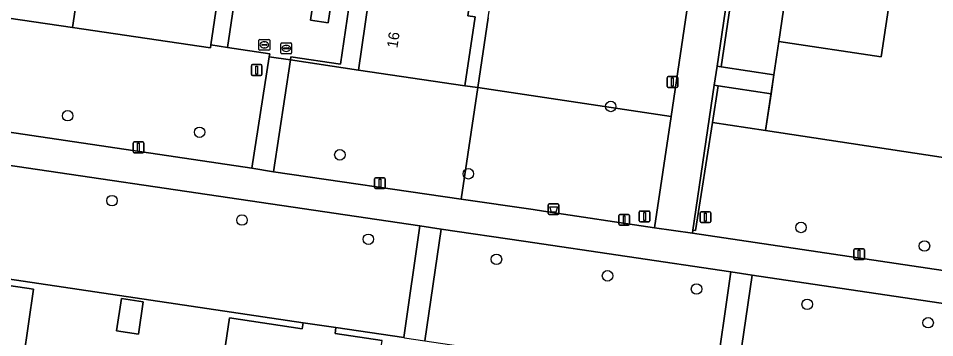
# Model space of a CAD drawing. Extents: x 164148 to 165261, y 382513 to 383432.
# Drawn here: x 164429 to 164514.2, y 383024.2 to 383053.9 of the extents above; entities that cross this region are included whole.
import ezdxf

# ---------------------------------------------------------------- set-up
doc = ezdxf.new("R2010")
doc.units = 0
for name, color, linetype in [('IMGEO_Afvalbak', 7, 'Continuous'), ('IMGEO_Boom', 7, 'Continuous'), ('IMGEO_Erf', 7, 'Continuous'), ('IMGEO_Fietspad_gesloten', 7, 'Continuous'), ('IMGEO_Groenvoorziening', 7, 'Continuous'), ('IMGEO_Haag', 7, 'Continuous'), ('IMGEO_Hek', 7, 'Continuous'), ('IMGEO_Lichtmast', 7, 'Continuous'), ('IMGEO_Pand', 7, 'Continuous'), ('IMGEO_Pand_nummerreeks', 7, 'Continuous'), ('IMGEO_Rioolput', 7, 'Continuous'), ('IMGEO_Verkeersbordpaal', 7, 'Continuous'), ('IMGEO_Voetpad_gesloten', 7, 'Continuous'), ('IMGEO_Voetpad_halfverhard', 7, 'Continuous'), ('IMGEO_Voetpad_open', 7, 'Continuous')]:
    doc.layers.add(name, color=color, linetype=linetype)

msp = doc.modelspace()

# ---------------------------------------------------------------- linework, layer by layer
at = {"layer": 'IMGEO_Afvalbak'}
for p, q in [((164478.264, 383035.736), (164478.264, 383036.536)), ((164478.264, 383036.536), (164478.264, 383035.736)), ((164478.364, 383036.636), (164479.154, 383036.636)), ((164479.154, 383036.636), (164478.364, 383036.636)), ((164479.254, 383036.536), (164479.254, 383035.736)), ((164479.254, 383035.736), (164479.254, 383036.536)), ((164479.154, 383035.636), (164478.364, 383035.636)), ((164478.364, 383035.636), (164479.154, 383035.636))]:
    msp.add_line(p, q, dxfattribs=at)
msp.add_lwpolyline([(164478.407, 383036.35), (164479.111, 383036.35), (164478.962, 383035.88), (164478.556, 383035.88), (164478.407, 383036.35)], dxfattribs=at)
for centre, start, end in [((164478.364, 383036.536), 90, 180), ((164478.364, 383036.536), 90, 180), ((164479.154, 383036.536), 0, 90), ((164479.154, 383036.536), 360, 90), ((164478.364, 383035.736), 180, 270), ((164478.364, 383035.736), 180, 270), ((164479.154, 383035.736), 270, 0), ((164479.154, 383035.736), 270, 0)]:
    msp.add_arc(centre, 0.1, start, end, dxfattribs=at)
at = {"layer": 'IMGEO_Boom'}
for centre in [(164484.075, 383045.692), (164433.574, 383044.831), (164445.844, 383043.293), (164458.889, 383041.194), (164470.838, 383039.435), (164437.701, 383036.938), (164449.785, 383035.132), (164501.769, 383034.443), (164461.539, 383033.345), (164513.25, 383032.723), (164473.445, 383031.481), (164483.78, 383029.945), (164492.055, 383028.719), (164502.343, 383027.299), (164513.585, 383025.587)]:
    msp.add_circle(centre, 0.489, dxfattribs=at)
at = {"layer": 'IMGEO_Erf'}
for points in [[(164479.002, 383185.851), (164461.739, 383068.623), (164458.94, 383049.615), (164454.336, 383050.303), (164454.292, 383050.013), (164460.627, 383049.072), (164461.565, 383055.475), (164462.377, 383055.356), (164467.07, 383054.668), (164467.45, 383057.03), (164471.122, 383056.506), (164470.782, 383054.121), (164471.461, 383054.024), (164470.523, 383047.621), (164471.706, 383047.448), (164472.669, 383053.926), (164475.824, 383075.164), (164477.779, 383088.109), (164480.994, 383109.14), (164482.781, 383122.124), (164485.913, 383143.071), (164487.83, 383156.078), (164491.989, 383184.295)], [(164510.434, 383058.359), (164509.235, 383050.319), (164499.711, 383051.727), (164499.25, 383048.639), (164498.987, 383046.877), (164498.474, 383043.442), (164537.669, 383037.513), (164537.713, 383037.811), (164539.82, 383052.102), (164523.309, 383054.494), (164523.162, 383053.567), (164514.538, 383054.823)], [(164447.239, 383016.625), (164448.639, 383026.036), (164455.384, 383025.034), (164455.467, 383025.59), (164424.192, 383030.223)], [(164424.105, 383029.635), (164430.411, 383028.699), (164429.455, 383022.267), (164428.281, 383022.44)], [(164464.884, 383024.193), (164464.82, 383024.202), (164458.516, 383025.131), (164458.437, 383024.584), (164462.823, 383023.936)]]:
    msp.add_lwpolyline(points, dxfattribs=at)
for points in [[(164434.53, 383066.472), (164436.024, 383066.259), (164436.915, 383072.291), (164421.248, 383074.597), (164419.302, 383074.895), (164418.405, 383068.862), (164419.551, 383068.692), (164419.029, 383065.092), (164418.504, 383061.473), (164416.89, 383061.707), (164416.017, 383055.69), (164434.025, 383053.023), (164434.924, 383059.038), (164433.441, 383059.262), (164433.985, 383062.865)], [(164446.886, 383051.412), (164448.44, 383051.183), (164451.274, 383070.164), (164449.7, 383070.397), (164448.757, 383064.007), (164440.711, 383065.194), (164440.232, 383061.943), (164439.752, 383058.693), (164447.786, 383057.508)], [(164438.12, 383024.839), (164438.589, 383027.845), (164440.609, 383027.537), (164440.15, 383024.529)]]:
    msp.add_lwpolyline(points, close=True, dxfattribs=at)
at = {"layer": 'IMGEO_Fietspad_gesloten'}
for points in [[(164454.292, 383050.013), (164452.315, 383050.297), (164450.7, 383039.958), (164452.721, 383039.625)], [(164497.229, 383030.019), (164495.251, 383030.312), (164493.71, 383019.713), (164495.689, 383019.425)]]:
    msp.add_lwpolyline(points, close=True, dxfattribs=at)
for points in [[(164609.803, 383016.423), (164601.968, 383017.579), (164599.963, 383017.871), (164542.422, 383026.352), (164540.385, 383026.655), (164491.665, 383033.898), (164488.159, 383034.419), (164477.812, 383035.957), (164476.86, 383036.098), (164470.165, 383037.076), (164452.721, 383039.625), (164450.7, 383039.958), (164396.385, 383048.006)], [(164412.017, 383042.603), (164466.338, 383034.589), (164468.317, 383034.298), (164475.967, 383033.169), (164495.251, 383030.312), (164497.229, 383030.019), (164557.267, 383021.125), (164559.245, 383020.832), (164596.489, 383015.315), (164603.253, 383014.289), (164606.207, 383013.843), (164611.224, 383013.148)]]:
    msp.add_lwpolyline(points, dxfattribs=at)
at = {"layer": 'IMGEO_Groenvoorziening'}
msp.add_lwpolyline([(164472.669, 383053.926), (164471.706, 383047.448), (164489.692, 383044.763), (164502.37, 383130.298)], dxfattribs=at)
for points in [[(164493.959, 383049.428), (164494.335, 383049.373), (164497.85, 383072.978), (164497.447, 383073.037)], [(164502.091, 383067.84), (164502.743, 383072.256), (164497.85, 383072.978), (164494.335, 383049.373), (164499.25, 383048.639), (164499.711, 383051.727), (164500.898, 383059.768)], [(164416.017, 383055.69), (164413.688, 383056.036), (164403.328, 383057.574), (164403.383, 383057.94), (164401.814, 383058.173), (164397.879, 383058.748), (164397.822, 383058.341), (164396.385, 383048.006), (164450.7, 383039.958), (164452.315, 383050.297), (164452.362, 383050.597), (164448.44, 383051.183), (164446.886, 383051.412), (164446.845, 383051.128), (164434.025, 383053.023)], [(164457.796, 383053.47), (164458.552, 383058.513), (164456.906, 383058.76), (164456.149, 383053.716)], [(164470.165, 383037.076), (164471.706, 383047.448), (164470.523, 383047.621), (164460.627, 383049.072), (164454.292, 383050.013), (164452.721, 383039.625)], [(164489.692, 383044.763), (164471.706, 383047.448), (164470.165, 383037.076), (164476.86, 383036.098), (164477.812, 383035.957), (164488.159, 383034.419)], [(164491.967, 383034.165), (164493.537, 383044.188), (164494.073, 383047.611), (164493.699, 383047.666), (164491.71, 383034.202)], [(164498.987, 383046.877), (164494.073, 383047.611), (164493.537, 383044.188), (164498.474, 383043.442)], [(164491.71, 383034.202), (164491.665, 383033.898), (164540.385, 383026.655), (164541.991, 383037.193), (164537.713, 383037.811), (164537.669, 383037.513), (164498.474, 383043.442), (164493.537, 383044.188), (164491.967, 383034.165)], [(164466.338, 383034.589), (164412.017, 383042.603), (164411.629, 383039.955), (164410.448, 383031.907), (164411.656, 383031.728), (164413.317, 383031.482), (164413.366, 383031.811), (164421.203, 383030.666), (164424.192, 383030.223), (164455.467, 383025.59), (164458.516, 383025.131), (164464.82, 383024.202)], [(164495.251, 383030.312), (164475.967, 383033.169), (164468.317, 383034.298), (164466.799, 383023.91), (164468.26, 383023.694), (164473.524, 383022.914), (164490.427, 383020.412), (164490.395, 383020.195), (164493.71, 383019.713)], [(164557.267, 383021.125), (164497.229, 383030.019), (164495.689, 383019.425), (164499.063, 383018.935), (164499.092, 383019.13), (164501.59, 383018.76), (164515.519, 383016.715), (164532.389, 383014.218), (164546.311, 383012.162), (164548.68, 383011.808), (164548.794, 383011.791), (164548.758, 383011.551), (164555.696, 383010.523)]]:
    msp.add_lwpolyline(points, close=True, dxfattribs=at)
at = {"layer": 'IMGEO_Haag'}
for points in [[(164493.959, 383049.428), (164494.335, 383049.373), (164497.85, 383072.978), (164497.447, 383073.037)], [(164491.967, 383034.165), (164493.537, 383044.188), (164494.073, 383047.611), (164493.699, 383047.666), (164491.71, 383034.202)]]:
    msp.add_lwpolyline(points, close=True, dxfattribs=at)
at = {"layer": 'IMGEO_Hek'}
for points in [[(164413.688, 383056.036), (164434.025, 383053.023)], [(164498.474, 383043.442), (164499.711, 383051.727)], [(164537.713, 383037.811), (164537.669, 383037.513), (164498.474, 383043.442)]]:
    msp.add_lwpolyline(points, dxfattribs=at)
at = {"layer": 'IMGEO_Lichtmast'}
for p, q in [((164489.313, 383047.563), (164489.313, 383048.363)), ((164489.313, 383048.363), (164489.313, 383047.563)), ((164489.413, 383048.463), (164490.203, 383048.463)), ((164490.203, 383048.463), (164489.413, 383048.463)), ((164490.303, 383048.363), (164490.303, 383047.563)), ((164490.303, 383047.563), (164490.303, 383048.363)), ((164490.203, 383047.463), (164489.413, 383047.463)), ((164489.413, 383047.463), (164490.203, 383047.463)), ((164439.66, 383041.492), (164439.66, 383042.292)), ((164439.66, 383042.292), (164439.66, 383041.492)), ((164439.76, 383042.392), (164440.55, 383042.392)), ((164440.55, 383042.392), (164439.76, 383042.392)), ((164440.65, 383042.292), (164440.65, 383041.492)), ((164440.65, 383041.492), (164440.65, 383042.292)), ((164440.55, 383041.392), (164439.76, 383041.392)), ((164439.76, 383041.392), (164440.55, 383041.392)), ((164462.112, 383038.167), (164462.112, 383038.967)), ((164462.112, 383038.967), (164462.112, 383038.167)), ((164462.212, 383039.067), (164463.002, 383039.067)), ((164463.002, 383039.067), (164462.212, 383039.067)), ((164463.102, 383038.967), (164463.102, 383038.167)), ((164463.102, 383038.167), (164463.102, 383038.967)), ((164463.002, 383038.067), (164462.212, 383038.067)), ((164462.212, 383038.067), (164463.002, 383038.067)), ((164484.828, 383034.758), (164484.828, 383035.558)), ((164484.828, 383035.558), (164484.828, 383034.758)), ((164484.928, 383035.658), (164485.718, 383035.658)), ((164485.718, 383035.658), (164484.928, 383035.658)), ((164485.818, 383035.558), (164485.818, 383034.758)), ((164485.818, 383034.758), (164485.818, 383035.558)), ((164485.718, 383034.658), (164484.928, 383034.658)), ((164484.928, 383034.658), (164485.718, 383034.658)), ((164506.676, 383031.561), (164506.676, 383032.361)), ((164506.676, 383032.361), (164506.676, 383031.561)), ((164506.776, 383032.461), (164507.566, 383032.461)), ((164507.566, 383032.461), (164506.776, 383032.461)), ((164507.666, 383032.361), (164507.666, 383031.561)), ((164507.666, 383031.561), (164507.666, 383032.361)), ((164507.566, 383031.461), (164506.776, 383031.461)), ((164506.776, 383031.461), (164507.566, 383031.461))]:
    msp.add_line(p, q, dxfattribs=at)
for points in [[(164489.733, 383048.338), (164489.883, 383048.338), (164489.883, 383047.588), (164489.733, 383047.588), (164489.733, 383048.338)], [(164440.08, 383042.267), (164440.23, 383042.267), (164440.23, 383041.517), (164440.08, 383041.517), (164440.08, 383042.267)], [(164462.532, 383038.942), (164462.682, 383038.942), (164462.682, 383038.192), (164462.532, 383038.192), (164462.532, 383038.942)], [(164485.248, 383035.533), (164485.398, 383035.533), (164485.398, 383034.783), (164485.248, 383034.783), (164485.248, 383035.533)], [(164507.096, 383032.336), (164507.246, 383032.336), (164507.246, 383031.586), (164507.096, 383031.586), (164507.096, 383032.336)]]:
    msp.add_lwpolyline(points, dxfattribs=at)
for centre, start, end in [((164489.413, 383048.363), 90, 180), ((164489.413, 383048.363), 90, 180), ((164490.203, 383048.363), 0, 90), ((164490.203, 383048.363), 360, 90), ((164489.413, 383047.563), 180, 270), ((164489.413, 383047.563), 180, 270), ((164490.203, 383047.563), 270, 0), ((164490.203, 383047.563), 270, 0), ((164439.76, 383042.292), 90, 180), ((164439.76, 383042.292), 90, 180), ((164440.55, 383042.292), 0, 90), ((164440.55, 383042.292), 360, 90), ((164439.76, 383041.492), 180, 270), ((164439.76, 383041.492), 180, 270), ((164440.55, 383041.492), 270, 0), ((164440.55, 383041.492), 270, 0), ((164462.212, 383038.967), 90, 180), ((164462.212, 383038.967), 90, 180), ((164463.002, 383038.967), 0, 90), ((164463.002, 383038.967), 360, 90), ((164462.212, 383038.167), 180, 270), ((164462.212, 383038.167), 180, 270), ((164463.002, 383038.167), 270, 0), ((164463.002, 383038.167), 270, 0), ((164484.928, 383035.558), 90, 180), ((164484.928, 383035.558), 90, 180), ((164485.718, 383035.558), 0, 90), ((164485.718, 383035.558), 360, 90), ((164484.928, 383034.758), 180, 270), ((164484.928, 383034.758), 180, 270), ((164485.718, 383034.758), 270, 0), ((164485.718, 383034.758), 270, 0), ((164506.776, 383032.361), 90, 180), ((164506.776, 383032.361), 90, 180), ((164507.566, 383032.361), 0, 90), ((164507.566, 383032.361), 360, 90), ((164506.776, 383031.561), 180, 270), ((164506.776, 383031.561), 180, 270), ((164507.566, 383031.561), 270, 0), ((164507.566, 383031.561), 270, 0)]:
    msp.add_arc(centre, 0.1, start, end, dxfattribs=at)
at = {"layer": 'IMGEO_Pand'}
for points in [[(164440.232, 383061.943), (164433.985, 383062.865), (164433.441, 383059.262), (164434.924, 383059.038), (164434.025, 383053.023), (164446.845, 383051.128), (164446.886, 383051.412), (164447.786, 383057.508), (164439.752, 383058.693)], [(164510.434, 383058.359), (164500.898, 383059.768), (164499.711, 383051.727), (164509.235, 383050.319)], [(164462.377, 383055.356), (164461.565, 383055.475), (164460.627, 383049.072), (164470.523, 383047.621), (164471.461, 383054.024), (164470.782, 383054.121), (164471.122, 383056.506), (164467.45, 383057.03), (164467.07, 383054.668)], [(164430.411, 383028.699), (164424.105, 383029.635), (164424.192, 383030.223), (164421.203, 383030.666), (164421.107, 383030.079), (164417.666, 383030.588), (164417.281, 383027.962), (164416.824, 383028.029), (164416.445, 383025.442), (164416.902, 383025.375), (164416.721, 383024.139), (164417.861, 383023.972), (164428.281, 383022.44), (164429.455, 383022.267)], [(164440.609, 383027.537), (164438.589, 383027.845), (164438.12, 383024.839), (164440.15, 383024.529)], [(164462.581, 383022.321), (164462.823, 383023.936), (164458.437, 383024.584), (164458.516, 383025.131), (164455.467, 383025.59), (164455.384, 383025.034), (164448.639, 383026.036), (164447.239, 383016.625), (164454.351, 383015.561), (164454.818, 383018.685), (164461.879, 383017.629), (164462.116, 383019.213), (164462.574, 383019.144), (164463.039, 383022.253)]]:
    msp.add_lwpolyline(points, close=True, dxfattribs=at)
at = {"layer": 'IMGEO_Rioolput'}
for p, q in [((164451.359, 383050.996), (164451.359, 383051.848)), ((164451.434, 383051.922), (164452.286, 383051.922)), ((164451.618, 383051.416), (164451.618, 383051.428)), ((164452.056, 383051.379), (164451.658, 383051.379)), ((164451.661, 383051.465), (164452.059, 383051.465)), ((164451.847, 383051.702), (164451.872, 383051.702)), ((164452.102, 383051.428), (164452.102, 383051.416)), ((164452.36, 383051.848), (164452.36, 383050.996)), ((164453.398, 383050.667), (164453.398, 383051.519)), ((164453.473, 383051.593), (164454.325, 383051.593)), ((164453.886, 383051.373), (164453.911, 383051.373)), ((164454.399, 383051.519), (164454.399, 383050.667)), ((164452.286, 383050.922), (164451.434, 383050.922)), ((164451.87, 383051.142), (164451.845, 383051.142)), ((164454.325, 383050.593), (164453.473, 383050.593)), ((164453.657, 383051.087), (164453.657, 383051.099)), ((164454.095, 383051.05), (164453.697, 383051.05)), ((164453.7, 383051.136), (164454.098, 383051.136)), ((164453.909, 383050.813), (164453.884, 383050.813)), ((164454.141, 383051.099), (164454.141, 383051.087))]:
    msp.add_line(p, q, dxfattribs=at)
for points in [[(164451.359, 383050.996), (164451.359, 383051.848)], [(164451.434, 383051.922), (164452.286, 383051.922)], [(164452.36, 383051.848), (164452.36, 383050.996)], [(164453.398, 383050.667), (164453.398, 383051.519)], [(164453.473, 383051.593), (164454.325, 383051.593)], [(164454.399, 383051.519), (164454.399, 383050.667)], [(164452.286, 383050.922), (164451.434, 383050.922)], [(164454.325, 383050.593), (164453.473, 383050.593)]]:
    msp.add_lwpolyline(points, dxfattribs=at)
for centre, radius, start, end in [((164451.436, 383051.846), 0.0765, 91.55205, 178.44795), ((164451.436, 383051.846), 0.0765, 91.55205, 178.44795), ((164451.658, 383051.425), 0.0403, 85.87752, 175.75265), ((164451.655, 383051.415), 0.0366, 178.93798, 274.71019), ((164452.059, 383051.422), 0.043, 264.86636, 352.45326), ((164452.063, 383051.427), 0.0386, 1.73085, 96.63898), ((164452.284, 383051.846), 0.0765, 1.55205, 88.44795), ((164452.284, 383051.846), 0.0765, 1.55205, 88.44795), ((164453.475, 383051.517), 0.0765, 91.55205, 178.44795), ((164453.475, 383051.517), 0.0765, 91.55205, 178.44795), ((164454.323, 383051.517), 0.0765, 1.55205, 88.44795), ((164454.323, 383051.517), 0.0765, 1.55205, 88.44795), ((164451.436, 383050.998), 0.0765, 181.55205, 268.44795), ((164451.436, 383050.998), 0.0765, 181.55205, 268.44795), ((164452.284, 383050.998), 0.0765, 271.55205, 358.44795), ((164452.284, 383050.998), 0.0765, 271.55205, 358.44795), ((164453.475, 383050.669), 0.0765, 181.55205, 268.44795), ((164453.475, 383050.669), 0.0765, 181.55205, 268.44795), ((164453.697, 383051.096), 0.0403, 85.87752, 175.75265), ((164453.694, 383051.086), 0.0366, 178.93798, 274.71019), ((164454.098, 383051.093), 0.043, 264.86636, 352.45326), ((164454.102, 383051.098), 0.0386, 1.73085, 96.63898), ((164454.323, 383050.669), 0.0765, 271.55205, 358.44795), ((164454.323, 383050.669), 0.0765, 271.55205, 358.44795)]:
    msp.add_arc(centre, radius, start, end, dxfattribs=at)
for centre, major_axis, ratio, start_param, end_param in [((164451.846, 383051.422), (-0.387, 0.002), 0.722429, 4.712389, 7.853982), ((164451.871, 383051.422), (-0.39, 0.002), 0.717154, 1.570796, 4.712389), ((164453.885, 383051.093), (-0.387, 0.002), 0.722429, 4.712389, 7.853982), ((164453.91, 383051.093), (-0.39, 0.002), 0.717154, 1.570796, 4.712389)]:
    msp.add_ellipse(centre, major_axis=major_axis, ratio=ratio, start_param=start_param, end_param=end_param, dxfattribs=at)
at = {"layer": 'IMGEO_Verkeersbordpaal'}
for p, q in [((164450.756, 383049.578), (164451.546, 383049.578)), ((164451.546, 383049.578), (164450.756, 383049.578)), ((164450.656, 383048.678), (164450.656, 383049.478)), ((164450.656, 383049.478), (164450.656, 383048.678)), ((164451.646, 383049.478), (164451.646, 383048.678)), ((164451.646, 383048.678), (164451.646, 383049.478)), ((164451.546, 383048.578), (164450.756, 383048.578)), ((164450.756, 383048.578), (164451.546, 383048.578)), ((164486.829, 383035.972), (164487.619, 383035.972)), ((164487.619, 383035.972), (164486.829, 383035.972)), ((164486.729, 383035.072), (164486.729, 383035.872)), ((164486.729, 383035.872), (164486.729, 383035.072)), ((164487.719, 383035.872), (164487.719, 383035.072)), ((164487.719, 383035.072), (164487.719, 383035.872)), ((164492.381, 383035.002), (164492.381, 383035.802)), ((164492.381, 383035.802), (164492.381, 383035.002)), ((164492.481, 383035.902), (164493.271, 383035.902)), ((164493.271, 383035.902), (164492.481, 383035.902)), ((164493.371, 383035.802), (164493.371, 383035.002)), ((164493.371, 383035.002), (164493.371, 383035.802)), ((164487.619, 383034.972), (164486.829, 383034.972)), ((164486.829, 383034.972), (164487.619, 383034.972)), ((164493.271, 383034.902), (164492.481, 383034.902)), ((164492.481, 383034.902), (164493.271, 383034.902))]:
    msp.add_line(p, q, dxfattribs=at)
for points in [[(164451.076, 383049.453), (164451.226, 383049.453), (164451.226, 383048.703), (164451.076, 383048.703), (164451.076, 383049.453)], [(164487.149, 383035.847), (164487.299, 383035.847), (164487.299, 383035.097), (164487.149, 383035.097), (164487.149, 383035.847)], [(164492.801, 383035.777), (164492.951, 383035.777), (164492.951, 383035.027), (164492.801, 383035.027), (164492.801, 383035.777)]]:
    msp.add_lwpolyline(points, dxfattribs=at)
for centre, start, end in [((164450.756, 383049.478), 90, 180), ((164450.756, 383049.478), 90, 180), ((164451.546, 383049.478), 0, 90), ((164451.546, 383049.478), 360, 90), ((164450.756, 383048.678), 180, 270), ((164450.756, 383048.678), 180, 270), ((164451.546, 383048.678), 270, 0), ((164451.546, 383048.678), 270, 0), ((164486.829, 383035.872), 90, 180), ((164486.829, 383035.872), 90, 180), ((164487.619, 383035.872), 0, 90), ((164487.619, 383035.872), 360, 90), ((164486.829, 383035.072), 180, 270), ((164486.829, 383035.072), 180, 270), ((164487.619, 383035.072), 270, 0), ((164487.619, 383035.072), 270, 0), ((164492.481, 383035.802), 90, 180), ((164492.481, 383035.802), 90, 180), ((164493.271, 383035.802), 0, 90), ((164493.271, 383035.802), 360, 90), ((164492.481, 383035.002), 180, 270), ((164492.481, 383035.002), 180, 270), ((164493.271, 383035.002), 270, 0), ((164493.271, 383035.002), 270, 0)]:
    msp.add_arc(centre, 0.1, start, end, dxfattribs=at)
at = {"layer": 'IMGEO_Voetpad_gesloten'}
for points in [[(164491.665, 383033.898), (164491.71, 383034.202), (164493.699, 383047.666), (164493.959, 383049.428), (164497.447, 383073.037), (164497.73, 383074.954), (164501.393, 383099.746), (164501.656, 383101.529), (164505.343, 383126.485), (164505.608, 383128.283), (164509.271, 383153.078), (164509.556, 383155.009), (164513.815, 383183.84), (164510.374, 383184.352), (164506.288, 383156.657), (164504.121, 383157.056), (164503.159, 383150.601), (164505.315, 383150.188), (164503.371, 383137.18), (164501.175, 383137.563), (164500.185, 383130.675), (164502.37, 383130.298), (164489.692, 383044.763), (164488.159, 383034.419)], [(164468.317, 383034.298), (164466.338, 383034.589), (164464.82, 383024.202), (164464.884, 383024.193), (164466.799, 383023.91)]]:
    msp.add_lwpolyline(points, close=True, dxfattribs=at)
at = {"layer": 'IMGEO_Voetpad_halfverhard'}
msp.add_lwpolyline([(164499.25, 383048.639), (164494.335, 383049.373), (164493.959, 383049.428), (164493.699, 383047.666), (164494.073, 383047.611), (164498.987, 383046.877)], close=True, dxfattribs=at)
at = {"layer": 'IMGEO_Voetpad_open'}
for points in [[(164461.739, 383068.623), (164451.274, 383070.164), (164448.44, 383051.183), (164452.362, 383050.597), (164452.315, 383050.297), (164454.292, 383050.013), (164454.336, 383050.303), (164458.94, 383049.615)], [(164456.906, 383058.76), (164458.552, 383058.513), (164457.796, 383053.47), (164456.149, 383053.716)]]:
    msp.add_lwpolyline(points, close=True, dxfattribs=at)

# ---------------------------------------------------------------- texts
at = {"layer": 'IMGEO_Pand_nummerreeks'}
msp.add_text('16', height=1, rotation=81.65817, dxfattribs=at).set_placement((164464.235, 383051.073))

doc.saveas('drawing.dxf')
